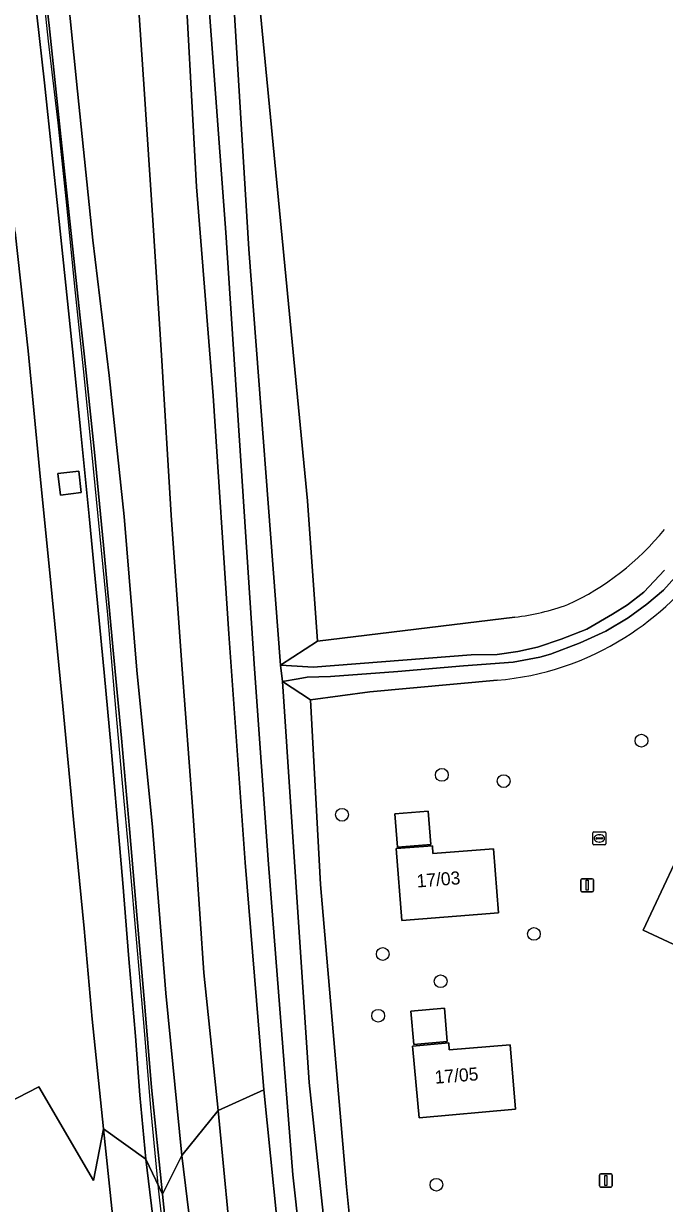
# Model space of a CAD drawing. Extents: x 157793 to 159380, y 380877 to 382313.
# Drawn here: x 157932 to 157981, y 381170.1 to 381260.3 of the extents above; entities that cross this region are included whole.
import ezdxf

# ---------------------------------------------------------------- set-up
doc = ezdxf.new("R2010")
doc.units = 0
for name, color, linetype in [('IMGEO_Berm_groen', 7, 'Continuous'), ('IMGEO_Boom', 7, 'Continuous'), ('IMGEO_Geluidsscherm', 7, 'Continuous'), ('IMGEO_Grasland_overig', 7, 'Continuous'), ('IMGEO_Groenvoorziening', 7, 'Continuous'), ('IMGEO_Lichtmast', 7, 'Continuous'), ('IMGEO_Muur', 7, 'Continuous'), ('IMGEO_Oever', 7, 'Continuous'), ('IMGEO_Pand', 7, 'Continuous'), ('IMGEO_Pand_nummerreeks', 7, 'Continuous'), ('IMGEO_Rijbaan_autoweg', 7, 'Continuous'), ('IMGEO_Rioolput', 7, 'Continuous'), ('IMGEO_Terreindeel_gesloten', 7, 'Continuous'), ('IMGEO_Waterloop', 7, 'Continuous')]:
    doc.layers.add(name, color=color, linetype=linetype)

msp = doc.modelspace()

# ---------------------------------------------------------------- linework, layer by layer
at = {"layer": 'IMGEO_Berm_groen'}
for points in [[(157933.107, 381267.271), (157933.92, 381260.201), (157934.762, 381252.173), (157935.452, 381245.707), (157936.266, 381238.054), (157936.59, 381235.064), (157937.388, 381227.551), (157938.073, 381220.427), (157938.8, 381212.638), (157939.449, 381205.663), (157940.059, 381198.732), (157940.624, 381192.147), (157941.205, 381185.413), (157941.737, 381178.929), (157942.585, 381170.761), (157944.078, 381173.732), (157942.853, 381186.146), (157941.822, 381198.851), (157940.635, 381210.873), (157939.65, 381222.622), (157938.506, 381233.406), (157937.25, 381243.771), (157936.076, 381255.154), (157934.937, 381266.577)], [(157931.311, 381244.385), (157932.308, 381235.294), (157933.173, 381226.207), (157934.047, 381217.514), (157934.965, 381208.1), (157935.772, 381199.432), (157936.601, 381191.094), (157937.211, 381184.164), (157938.07, 381175.761), (157941.317, 381173.452), (157940.863, 381178.351), (157940.522, 381182.853), (157940.027, 381188.774), (157939.567, 381194.557), (157939.115, 381199.597), (157938.66, 381204.892), (157938.125, 381210.68), (157937.546, 381216.785), (157936.969, 381222.656), (157936.327, 381229.284), (157935.792, 381234.687), (157935.188, 381240.331), (157934.576, 381246.153), (157934.142, 381250.246), (157933.561, 381255.806), (157932.989, 381261.001)], [(157942.046, 381167.363), (157941.317, 381173.452), (157938.07, 381175.761), (157938.934, 381167.481)]]:
    msp.add_lwpolyline(points, dxfattribs=at)
msp.add_lwpolyline([(157934.591, 381225.905), (157936.189, 381226.091), (157936.381, 381224.451), (157934.783, 381224.265)], close=True, dxfattribs=at)
at = {"layer": 'IMGEO_Boom'}
for centre in [(157979.22, 381205.467), (157963.954, 381202.851), (157968.685, 381202.373), (157956.319, 381199.796), (157970.997, 381190.683), (157959.435, 381189.145), (157963.862, 381187.061), (157959.085, 381184.422), (157963.537, 381171.489)]:
    msp.add_circle(centre, 0.489, dxfattribs=at)
at = {"layer": 'IMGEO_Geluidsscherm'}
msp.add_lwpolyline([(157933.195, 381265.238), (157933.856, 381258.986), (157934.572, 381252.756), (157935.255, 381246.449), (157935.859, 381240.213), (157936.522, 381233.924), (157937.168, 381227.606), (157937.783, 381221.343), (157938.387, 381215.107), (157938.918, 381208.821), (157939.479, 381202.508), (157940.06, 381196.168), (157940.595, 381189.995), (157941.169, 381183.608), (157941.66, 381177.385), (157942.251, 381171.224), (157942.964, 381164.872)], dxfattribs=at)
at = {"layer": 'IMGEO_Grasland_overig'}
for points in [[(157934.937, 381266.577), (157936.076, 381255.154), (157937.25, 381243.771), (157938.506, 381233.406), (157939.65, 381222.622), (157940.635, 381210.873), (157941.822, 381198.851), (157942.853, 381186.146), (157944.078, 381173.732), (157946.841, 381177.173), (157945.745, 381187.714), (157944.899, 381200.091), (157944.072, 381211.284), (157943.252, 381222.722), (157942.525, 381234.954), (157941.853, 381245.291), (157941.177, 381255.327), (157940.456, 381266.282)], [(157940.456, 381266.282), (157941.177, 381255.327), (157941.853, 381245.291), (157942.525, 381234.954), (157943.252, 381222.722), (157944.072, 381211.284), (157944.899, 381200.091), (157945.745, 381187.714), (157946.841, 381177.173), (157950.352, 381178.754), (157948.904, 381196.154), (157947.658, 381213.64), (157946.471, 381231.86), (157945.186, 381247.841), (157944.138, 381267.064)], [(157951.847, 381163.855), (157950.352, 381178.754), (157946.841, 381177.173), (157948.034, 381164.626)], [(157948.034, 381164.626), (157946.841, 381177.173), (157944.078, 381173.732), (157945.298, 381163.703)], [(157945.298, 381163.703), (157944.078, 381173.732), (157942.585, 381170.761), (157943.299, 381163.808)]]:
    msp.add_lwpolyline(points, dxfattribs=at)
at = {"layer": 'IMGEO_Groenvoorziening'}
for points in [[(157948.933, 381280.373), (157949.593, 381266.166), (157953.69, 381223.825), (157954.432, 381213.092), (157969.542, 381214.914)], [(157968.184, 381210.096), (157958.438, 381209.209), (157953.904, 381208.601), (157954.667, 381194.473), (157956.666, 381171.336), (157958.091, 381157.039)]]:
    msp.add_lwpolyline(points, dxfattribs=at)
for points in [[(157960.559, 381197.327), (157960.359, 381199.88), (157962.911, 381200.084), (157963.111, 381197.527)], [(157968.277, 381192.285), (157960.899, 381191.707), (157960.468, 381197.21), (157963.229, 381197.426), (157963.276, 381196.831), (157967.892, 381197.193)], [(157985.099, 381191.358), (157985.576, 381191.133), (157984.327, 381188.644), (157979.362, 381190.966), (157982.51, 381197.696), (157987.066, 381195.565)], [(157964.373, 381182.445), (157961.818, 381182.219), (157961.592, 381184.774), (157964.154, 381185.001)], [(157969.597, 381177.26), (157962.208, 381176.604), (157961.745, 381181.831), (157961.721, 381182.103), (157964.489, 381182.348), (157964.522, 381181.812), (157969.19, 381182.198)]]:
    msp.add_lwpolyline(points, close=True, dxfattribs=at)
for centre, radius, start, end in [((157964.943, 381234.618), 20.634, 294.74415, 320.97792), ((157966.134, 381232.251), 22.273, 302.02606, 325.21312), ((157967.302, 381233.234), 18.457, 276.96953, 289.88451), ((157966.42, 381231.563), 21.539, 274.69766, 302.35174)]:
    msp.add_arc(centre, radius, start, end, dxfattribs=at)
at = {"layer": 'IMGEO_Lichtmast'}
for p, q in [((157974.571, 381194.009), (157974.571, 381194.809)), ((157974.571, 381194.809), (157974.571, 381194.009)), ((157974.671, 381194.909), (157975.461, 381194.909)), ((157975.461, 381194.909), (157974.671, 381194.909)), ((157975.561, 381194.809), (157975.561, 381194.009)), ((157975.561, 381194.009), (157975.561, 381194.809)), ((157975.461, 381193.909), (157974.671, 381193.909)), ((157974.671, 381193.909), (157975.461, 381193.909)), ((157976.001, 381171.416), (157976.001, 381172.216)), ((157976.001, 381172.216), (157976.001, 381171.416)), ((157976.101, 381172.316), (157976.891, 381172.316)), ((157976.891, 381172.316), (157976.101, 381172.316)), ((157976.991, 381172.216), (157976.991, 381171.416)), ((157976.991, 381171.416), (157976.991, 381172.216)), ((157976.891, 381171.316), (157976.101, 381171.316)), ((157976.101, 381171.316), (157976.891, 381171.316))]:
    msp.add_line(p, q, dxfattribs=at)
for points in [[(157974.991, 381194.784), (157975.141, 381194.784), (157975.141, 381194.034), (157974.991, 381194.034), (157974.991, 381194.784)], [(157976.421, 381172.191), (157976.571, 381172.191), (157976.571, 381171.441), (157976.421, 381171.441), (157976.421, 381172.191)]]:
    msp.add_lwpolyline(points, dxfattribs=at)
for centre, start, end in [((157974.671, 381194.809), 90, 180), ((157974.671, 381194.809), 90, 180), ((157975.461, 381194.809), 0, 90), ((157975.461, 381194.809), 360, 90), ((157974.671, 381194.009), 180, 270), ((157974.671, 381194.009), 180, 270), ((157975.461, 381194.009), 270, 0), ((157975.461, 381194.009), 270, 0), ((157976.101, 381172.216), 90, 180), ((157976.101, 381172.216), 90, 180), ((157976.891, 381172.216), 0, 90), ((157976.891, 381172.216), 360, 90), ((157976.101, 381171.416), 180, 270), ((157976.101, 381171.416), 180, 270), ((157976.891, 381171.416), 270, 0), ((157976.891, 381171.416), 270, 0)]:
    msp.add_arc(centre, 0.1, start, end, dxfattribs=at)
at = {"layer": 'IMGEO_Muur'}
for points in [[(157932.989, 381261.001), (157933.561, 381255.806), (157934.142, 381250.246), (157934.576, 381246.153), (157935.188, 381240.331), (157935.792, 381234.687), (157936.327, 381229.284), (157936.969, 381222.656), (157937.546, 381216.785), (157938.125, 381210.68), (157938.66, 381204.892), (157939.115, 381199.597), (157939.567, 381194.557), (157940.027, 381188.774), (157940.522, 381182.853), (157940.863, 381178.351), (157941.317, 381173.452), (157942.585, 381170.761), (157941.737, 381178.929), (157941.205, 381185.413), (157940.624, 381192.147), (157940.059, 381198.732), (157939.449, 381205.663), (157938.8, 381212.638), (157938.073, 381220.427), (157937.388, 381227.551), (157936.59, 381235.064), (157936.266, 381238.054), (157935.452, 381245.707), (157934.762, 381252.173), (157933.92, 381260.201), (157933.107, 381267.271)], [(157943.299, 381163.808), (157942.585, 381170.761), (157941.317, 381173.452), (157942.046, 381167.363)]]:
    msp.add_lwpolyline(points, dxfattribs=at)
at = {"layer": 'IMGEO_Oever'}
for points in [[(157946.766, 381282.419), (157947.267, 381274.815), (157949.199, 381243.067), (157951.626, 381211.249), (157954.432, 381213.092), (157953.69, 381223.825), (157949.593, 381266.166), (157948.933, 381280.373)], [(157944.138, 381267.064), (157945.186, 381247.841), (157946.471, 381231.86), (157947.658, 381213.64), (157948.904, 381196.154), (157950.352, 381178.754), (157951.847, 381163.855), (157954.104, 381147.602), (157956.422, 381130.075), (157957.719, 381121.572), (157958.644, 381117.616), (157961.22, 381107.916), (157963.769, 381099.155), (157967.983, 381088.156), (157968.522, 381086.749), (157971.914, 381078.749), (157974.558, 381073.096), (157977.322, 381067.984)], [(157980.887, 381064.91), (157973.374, 381079.353), (157965.169, 381100.228), (157959.887, 381118.158), (157958.251, 381127.609), (157955.004, 381150.088), (157952.562, 381172.238), (157950.691, 381196.021), (157949.616, 381210.978), (157947.442, 381244.345), (157945.886, 381265.31)], [(157981.769, 381217.947), (157980.898, 381216.997), (157979.623, 381215.908), (157978.21, 381214.858), (157976.498, 381213.858), (157974.533, 381212.962), (157972.257, 381212.1), (157971.457, 381211.866), (157969.419, 381211.486), (157965.618, 381211.195), (157960.579, 381210.762), (157955.442, 381210.375), (157953.661, 381210.316), (157952.96, 381210.194), (157951.776, 381209.989), (157953.904, 381208.601), (157958.438, 381209.209), (157968.184, 381210.096)], [(157973.069, 381213.233), (157975.055, 381213.991), (157977.016, 381215.136), (157978.146, 381215.856), (157979.411, 381216.821), (157980.979, 381218.521)], [(157969.542, 381214.914), (157954.432, 381213.092), (157951.626, 381211.249), (157952.892, 381211.175), (157954.124, 381211.102), (157966.192, 381212.034), (157968.197, 381212.07), (157969.772, 381212.301), (157971.282, 381212.613), (157973.069, 381213.233)]]:
    msp.add_lwpolyline(points, dxfattribs=at)
msp.add_lwpolyline([(157954.667, 381194.473), (157953.904, 381208.601), (157951.776, 381209.989), (157953.818, 381179.321), (157956.217, 381156.646), (157959.332, 381132.084), (157962.076, 381118.203), (157965.564, 381104.907), (157969.49, 381093.331), (157975.148, 381079.541), (157976.609, 381081.434), (157973.397, 381089.261), (157969.049, 381101.066), (157963.956, 381120.521), (157961.056, 381135.277), (157958.091, 381157.039), (157956.666, 381171.336)], close=True, dxfattribs=at)
for centre, radius, start, end in [((157964.943, 381234.618), 20.634, 294.74415, 320.97792), ((157966.134, 381232.251), 22.273, 302.02606, 325.21312), ((157967.302, 381233.234), 18.457, 276.96953, 289.88451), ((157966.42, 381231.563), 21.539, 274.69766, 302.35174)]:
    msp.add_arc(centre, radius, start, end, dxfattribs=at)
at = {"layer": 'IMGEO_Pand'}
for points in [[(157963.111, 381197.527), (157962.911, 381200.084), (157960.359, 381199.88), (157960.559, 381197.327)], [(157967.892, 381197.193), (157963.276, 381196.831), (157963.229, 381197.426), (157960.468, 381197.21), (157960.899, 381191.707), (157968.277, 381192.285)], [(157987.066, 381195.565), (157982.51, 381197.696), (157979.362, 381190.966), (157984.327, 381188.644), (157985.576, 381191.133), (157985.099, 381191.358)], [(157964.373, 381182.445), (157964.154, 381185.001), (157961.592, 381184.774), (157961.818, 381182.219)], [(157969.19, 381182.198), (157964.522, 381181.812), (157964.489, 381182.348), (157961.721, 381182.103), (157961.745, 381181.831), (157962.208, 381176.604), (157969.597, 381177.26)]]:
    msp.add_lwpolyline(points, close=True, dxfattribs=at)
at = {"layer": 'IMGEO_Rijbaan_autoweg'}
for points in [[(157914.547, 381262.653), (157915.549, 381253.243), (157916.786, 381241.919), (157917.954, 381231.24), (157918.703, 381223.772), (157919.746, 381212.363), (157920.587, 381203.002), (157921.527, 381192.95), (157922.406, 381182.417), (157926.49, 381179.009), (157929.85, 381177.294), (157933.14, 381178.985), (157937.305, 381171.819), (157938.07, 381175.761), (157937.211, 381184.164), (157936.601, 381191.094), (157935.772, 381199.432), (157934.965, 381208.1), (157934.047, 381217.514), (157933.173, 381226.207), (157932.308, 381235.294), (157931.311, 381244.385), (157930.425, 381252.936), (157929.57, 381260.672)], [(157961.157, 381070.357), (157959.701, 381073.533), (157957.84, 381077.935), (157956.107, 381082.027), (157954.538, 381085.951), (157953.274, 381089.345), (157951.979, 381092.844), (157950.509, 381096.979), (157949.363, 381100.642), (157948.055, 381105.717), (157946.925, 381110.978), (157945.834, 381116.025), (157944.85, 381121.388), (157943.975, 381126.999), (157942.988, 381133), (157942.162, 381139.742), (157941.596, 381143.471), (157940.803, 381150.496), (157939.873, 381158.989), (157938.934, 381167.481), (157938.07, 381175.761), (157937.305, 381171.819), (157933.14, 381178.985), (157929.85, 381177.294)]]:
    msp.add_lwpolyline(points, dxfattribs=at)
at = {"layer": 'IMGEO_Rioolput'}
for p, q in [((157975.5, 381197.564), (157975.5, 381198.416)), ((157975.575, 381198.49), (157976.427, 381198.49)), ((157975.759, 381197.984), (157975.759, 381197.996)), ((157976.197, 381197.947), (157975.799, 381197.947)), ((157975.802, 381198.033), (157976.2, 381198.033)), ((157975.988, 381198.27), (157976.013, 381198.27)), ((157976.243, 381197.996), (157976.243, 381197.984)), ((157976.501, 381198.416), (157976.501, 381197.564)), ((157976.427, 381197.49), (157975.575, 381197.49)), ((157976.011, 381197.71), (157975.986, 381197.71))]:
    msp.add_line(p, q, dxfattribs=at)
for points in [[(157975.5, 381197.564), (157975.5, 381198.416)], [(157975.575, 381198.49), (157976.427, 381198.49)], [(157976.501, 381198.416), (157976.501, 381197.564)], [(157976.427, 381197.49), (157975.575, 381197.49)]]:
    msp.add_lwpolyline(points, dxfattribs=at)
for centre, radius, start, end in [((157975.577, 381198.414), 0.0765, 91.55205, 178.44795), ((157975.577, 381198.414), 0.0765, 91.55205, 178.44795), ((157975.799, 381197.993), 0.0403, 85.87752, 175.75265), ((157975.796, 381197.983), 0.0366, 178.93798, 274.71019), ((157976.2, 381197.99), 0.043, 264.86636, 352.45326), ((157976.204, 381197.995), 0.0386, 1.73085, 96.63898), ((157976.425, 381198.414), 0.0765, 1.55205, 88.44795), ((157976.425, 381198.414), 0.0765, 1.55205, 88.44795), ((157975.577, 381197.566), 0.0765, 181.55205, 268.44795), ((157975.577, 381197.566), 0.0765, 181.55205, 268.44795), ((157976.425, 381197.566), 0.0765, 271.55205, 358.44795), ((157976.425, 381197.566), 0.0765, 271.55205, 358.44795)]:
    msp.add_arc(centre, radius, start, end, dxfattribs=at)
for centre, major_axis, ratio, start_param, end_param in [((157975.987, 381197.99), (-0.387, 0.002), 0.722429, 4.712389, 7.853982), ((157976.012, 381197.99), (-0.39, 0.002), 0.717154, 1.570796, 4.712389)]:
    msp.add_ellipse(centre, major_axis=major_axis, ratio=ratio, start_param=start_param, end_param=end_param, dxfattribs=at)
at = {"layer": 'IMGEO_Terreindeel_gesloten'}
msp.add_lwpolyline([(157934.591, 381225.905), (157934.783, 381224.265), (157936.381, 381224.451), (157936.189, 381226.091)], close=True, dxfattribs=at)
at = {"layer": 'IMGEO_Waterloop'}
for points in [[(157982.974, 381064.879), (157975.712, 381078.37), (157975.919, 381078.469), (157975.402, 381079.661), (157975.148, 381079.541), (157969.49, 381093.331), (157965.564, 381104.907), (157962.076, 381118.203), (157959.332, 381132.084), (157956.217, 381156.646), (157953.818, 381179.321), (157951.776, 381209.989), (157951.626, 381211.249), (157949.199, 381243.067), (157947.267, 381274.815)], [(157945.886, 381265.31), (157947.442, 381244.345), (157949.616, 381210.978), (157950.691, 381196.021), (157952.562, 381172.238), (157955.004, 381150.088), (157958.251, 381127.609), (157959.887, 381118.158), (157965.169, 381100.228), (157973.374, 381079.353), (157980.887, 381064.91)], [(157980.979, 381218.521), (157979.411, 381216.821), (157978.146, 381215.856), (157977.016, 381215.136), (157975.055, 381213.991), (157973.069, 381213.233), (157971.282, 381212.613), (157969.772, 381212.301), (157968.197, 381212.07), (157966.192, 381212.034), (157954.124, 381211.102), (157952.892, 381211.175), (157951.626, 381211.249), (157951.776, 381209.989), (157952.96, 381210.194), (157953.661, 381210.316), (157955.442, 381210.375), (157960.579, 381210.762), (157965.618, 381211.195), (157969.419, 381211.486), (157971.457, 381211.866), (157972.257, 381212.1), (157974.533, 381212.962), (157976.498, 381213.858), (157978.21, 381214.858), (157979.623, 381215.908), (157980.898, 381216.997), (157981.769, 381217.947)]]:
    msp.add_lwpolyline(points, dxfattribs=at)

# ---------------------------------------------------------------- texts
at = {"layer": 'IMGEO_Pand_nummerreeks'}
for s, rotation, p in [('17/03', 4.48626, (157962.062, 381194.228)), ('17/05', 4.7269, (157963.447, 381179.214))]:
    msp.add_text(s, height=1, rotation=rotation, dxfattribs=at).set_placement(p)

doc.saveas('drawing.dxf')
